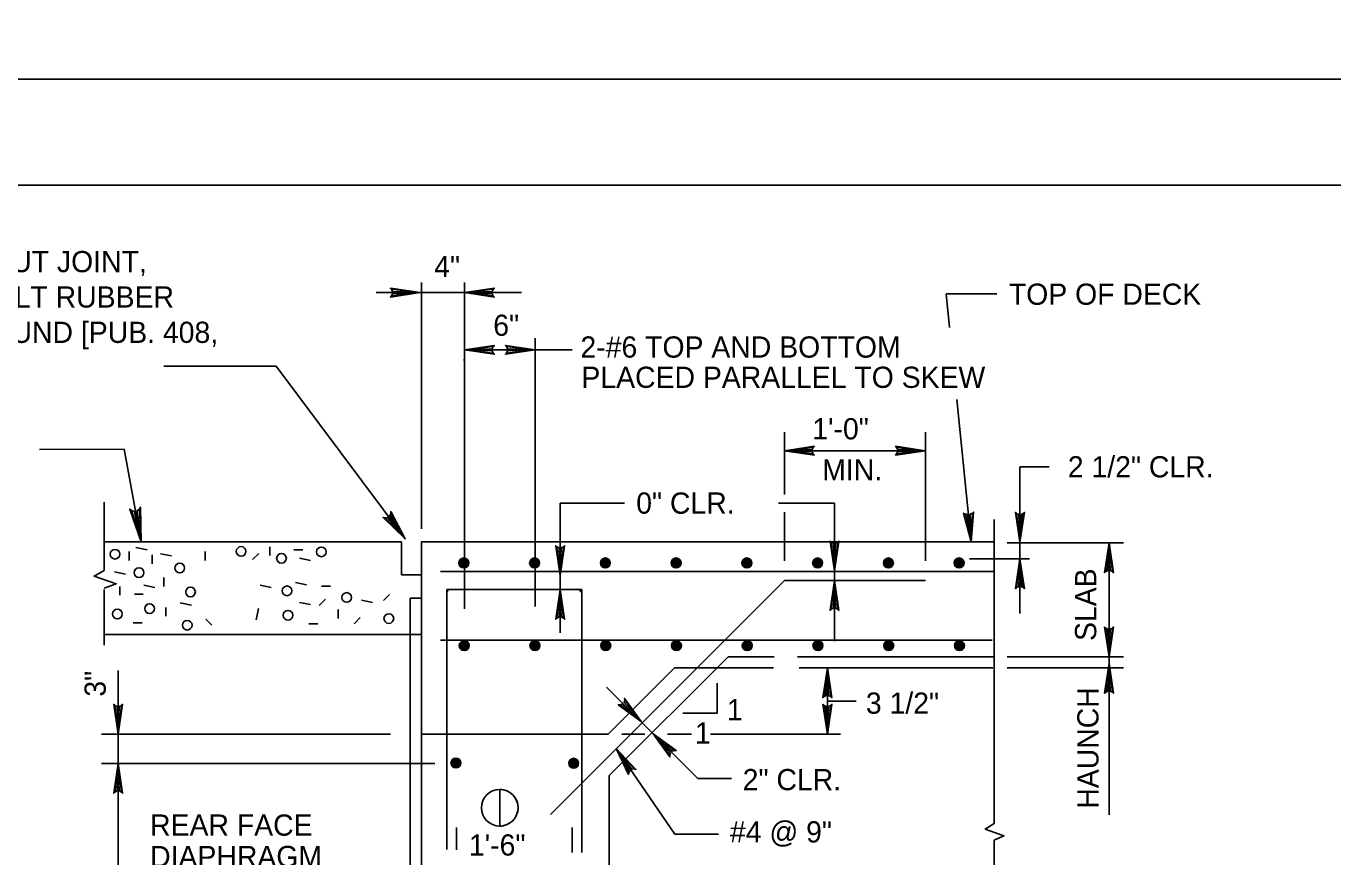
# Model space of a CAD drawing. Extents: x 638653 to 642302, y 298557 to 300414.
# Drawn here: x 639091.8 to 639276.5, y 299634.5 to 299752 of the extents above; entities that cross this region are included whole.
import ezdxf

# ---------------------------------------------------------------- set-up
doc = ezdxf.new("R2010")
doc.units = 0
doc.layers.add('1', color=7, linetype='Continuous')
doc.layers.add('PLT-BNDY', color=7, linetype='Continuous')

msp = doc.modelspace()

# ---------------------------------------------------------------- linework, layer by layer
at = {"layer": '1'}
for p, q in [((639022.16, 299729.52), (639808.16, 299729.52)), ((639147.67, 299715.78), (639147.67, 299680.95)), ((639153.76, 299715.78), (639153.76, 299669.62)), ((639141.28, 299714.33), (639147.51, 299714.33)), ((639151.26, 299714.33), (639147.67, 299714.33)), ((639161.84, 299714.33), (639151.26, 299714.33)), ((639221.83, 299714.17), (639229.02, 299714.17)), ((639222.31, 299709.42), (639221.83, 299714.17)), ((639157.35, 299706.25), (639153.76, 299706.25)), ((639163.76, 299706.25), (639157.35, 299706.25)), ((639163.76, 299707.88), (639163.76, 299669.94)), ((639163.76, 299706.25), (639168.98, 299706.25)), ((639153.76, 299704.81), (639153.6, 299704.81)), ((639127.13, 299703.92), (639111.29, 299703.92)), ((639127.13, 299703.92), (639145.37, 299679.51)), ((639225.39, 299679.08), (639223.35, 299699.23)), ((639198.99, 299694.58), (639198.99, 299685.77)), ((639218.9, 299694.58), (639218.9, 299676.39)), ((639093.68, 299692.16), (639105.67, 299692.18)), ((639105.67, 299692.18), (639108.08, 299679.08)), ((639218.9, 299691.98), (639198.99, 299691.98)), ((639232.27, 299689.68), (639236.41, 299689.68)), ((639232.27, 299679.05), (639232.27, 299689.68)), ((639102.83, 299675.02), (639102.83, 299684.71)), ((639167.28, 299672.37), (639167.28, 299684.55)), ((639167.28, 299684.55), (639176.37, 299684.55)), ((639198.15, 299684.55), (639206.07, 299684.55)), ((639206.07, 299672.92), (639206.07, 299684.55)), ((639198.99, 299683.3), (639198.99, 299676.39)), ((639228.61, 299682.24), (639228.61, 299639.24)), ((639144.7, 299679.08), (639102.83, 299679.08)), ((639144.86, 299679.08), (639102.83, 299679.08)), ((639144.86, 299674.4), (639144.86, 299679.08)), ((639228.61, 299679.08), (639147.67, 299679.08)), ((639147.67, 299679.08), (639147.67, 299547.05)), ((639230.48, 299678.93), (639246.89, 299678.93)), ((639232.27, 299676.68), (639232.27, 299679.05)), ((639244.86, 299662.83), (639244.86, 299678.93)), ((639106.39, 299676.47), (639106.39, 299677.73)), ((639108.9, 299677.96), (639107.33, 299678.27)), ((639109.61, 299676), (639109.61, 299677.26)), ((639112.34, 299677.1), (639110.78, 299677.41)), ((639117.12, 299676.47), (639117.12, 299677.73)), ((639123.82, 299676.57), (639124.71, 299677.45)), ((639126.24, 299678.39), (639126.24, 299677.14)), ((639130.9, 299677.96), (639129.65, 299677.96)), ((639132, 299676.47), (639130.43, 299676.79)), ((639225.13, 299676.68), (639233.6, 299676.68)), ((639232.27, 299668.95), (639232.27, 299676.68)), ((639105.85, 299674.52), (639104.28, 299674.83)), ((639228.61, 299674.87), (639150.35, 299674.87)), ((639108.43, 299672.95), (639110, 299672.64)), ((639111.25, 299674.05), (639111.25, 299672.79)), ((639126.44, 299672.64), (639124.87, 299672.95)), ((639131.45, 299673.03), (639129.88, 299673.34)), ((639144.86, 299674.4), (639147.67, 299674.4)), ((639165.93, 299640.55), (639198.99, 299673.61)), ((639218.9, 299673.61), (639198.99, 299673.61)), ((639206.07, 299665.03), (639206.07, 299672.92)), ((639102.83, 299664.47), (639102.83, 299672.37)), ((639105.07, 299671.54), (639105.07, 299672.79)), ((639108.35, 299671.7), (639107.1, 299671.7)), ((639134.81, 299672.8), (639133.56, 299672.8)), ((639142.3, 299670.78), (639143.18, 299671.66)), ((639146.07, 299627.82), (639146.07, 299671.1)), ((639146.07, 299671.1), (639147.67, 299671.1)), ((639147.67, 299671.1), (639147.67, 299626.28)), ((639151.26, 299635.56), (639151.26, 299672.37)), ((639170.33, 299672.37), (639151.26, 299672.37)), ((639167.28, 299666.2), (639167.28, 299672.37)), ((639170.33, 299635.16), (639170.33, 299672.37)), ((639111.56, 299669.82), (639111.56, 299668.57)), ((639115.17, 299670.13), (639113.6, 299670.45)), ((639124.32, 299668.07), (639124.64, 299669.64)), ((639132, 299670.21), (639130.43, 299670.52)), ((639133.22, 299670.07), (639134.1, 299670.96)), ((639135.91, 299669.51), (639135.91, 299668.25)), ((639140.76, 299670.52), (639139.2, 299670.84)), ((639108.2, 299667.63), (639106.94, 299667.63)), ((639117.19, 299668.17), (639118.07, 299667.28)), ((639133.01, 299667.47), (639131.76, 299667.47)), ((639138.15, 299667.49), (639139.03, 299668.37)), ((639102.83, 299665.96), (639147.67, 299665.96)), ((639228.32, 299665.17), (639150.35, 299665.17)), ((639244.86, 299640.49), (639244.86, 299663.77)), ((639174.23, 299646.02), (639191.04, 299662.83)), ((639197.53, 299662.83), (639191.04, 299662.83)), ((639228.61, 299662.83), (639200.81, 299662.83)), ((639230.48, 299662.83), (639246.89, 299662.83)), ((639104.82, 299583.13), (639104.82, 299660.91)), ((639174.09, 299651.9), (639183.46, 299661.27)), ((639189.48, 299661.27), (639183.46, 299661.27)), ((639197.45, 299661.27), (639189.48, 299661.27)), ((639228.45, 299661.27), (639201.05, 299661.27)), ((639205.06, 299661.27), (639205.06, 299651.9)), ((639230.48, 299661.27), (639246.89, 299661.27)), ((639244.86, 299661.27), (639244.86, 299640.49)), ((639173.85, 299658.52), (639186.74, 299645.62)), ((639189.48, 299654.87), (639189.48, 299659.12)), ((639205.2, 299656.55), (639209.12, 299656.55)), ((639184.62, 299654.87), (639189.48, 299654.87)), ((639143.32, 299651.9), (639102.46, 299651.9)), ((639174.09, 299651.9), (639147.67, 299651.9)), ((639176.02, 299651.9), (639179.24, 299651.9)), ((639182.45, 299651.9), (639185.84, 299651.9)), ((639188.52, 299651.9), (639206.92, 299651.9)), ((639175.22, 299649.84), (639183.5, 299637.74)), ((639149.56, 299647.76), (639102.46, 299647.76)), ((639174.23, 299591.43), (639174.23, 299646.02)), ((639186.74, 299645.62), (639191.48, 299645.62)), ((639158.74, 299638.9), (639158.74, 299644.06)), ((639152.61, 299635.54), (639152.61, 299638.71)), ((639168.97, 299635.15), (639168.97, 299638.71)), ((639189.66, 299637.74), (639183.5, 299637.74)), ((639228.61, 299636.9), (639228.61, 299628.24))]:
    msp.add_line(p, q, dxfattribs=at)
for points in [[(639143.45, 299714.8), (639143.61, 299714.49), (639147.51, 299714.33), (639143.45, 299714.8), (639143.29, 299714.96), (639147.51, 299714.33), (639143.61, 299714.17), (639143.45, 299713.86), (639147.51, 299714.33), (639143.29, 299713.71), (639143.45, 299713.86)], [(639143.45, 299714.8), (639143.61, 299714.49), (639147.51, 299714.33), (639143.45, 299714.8), (639143.29, 299714.96), (639147.51, 299714.33), (639143.61, 299714.17), (639143.45, 299713.86), (639147.51, 299714.33), (639143.29, 299713.71), (639143.45, 299713.86)], [(639157.82, 299713.86), (639157.66, 299714.17), (639153.76, 299714.33), (639157.82, 299713.86), (639157.98, 299713.71), (639153.76, 299714.33), (639157.66, 299714.49), (639157.82, 299714.8), (639153.76, 299714.33), (639157.98, 299714.96), (639157.82, 299714.8)], [(639157.82, 299705.78), (639157.66, 299706.09), (639153.76, 299706.25), (639157.82, 299705.78), (639157.98, 299705.62), (639153.76, 299706.25), (639157.66, 299706.4), (639157.82, 299706.72), (639153.76, 299706.25), (639157.98, 299706.87), (639157.82, 299706.72)], [(639159.69, 299706.72), (639159.85, 299706.4), (639163.76, 299706.25), (639159.69, 299706.72), (639159.54, 299706.87), (639163.76, 299706.25), (639159.85, 299706.09), (639159.69, 299705.78), (639163.76, 299706.25), (639159.54, 299705.62), (639159.69, 299705.78)], [(639203.05, 299691.51), (639202.9, 299691.82), (639198.99, 299691.98), (639203.05, 299691.51), (639203.21, 299691.35), (639198.99, 299691.98), (639202.9, 299692.13), (639203.05, 299692.44), (639198.99, 299691.98), (639203.21, 299692.6), (639203.05, 299692.44)], [(639214.84, 299692.44), (639214.99, 299692.13), (639218.9, 299691.98), (639214.84, 299692.44), (639214.68, 299692.6), (639218.9, 299691.98), (639214.99, 299691.82), (639214.84, 299691.51), (639218.9, 299691.98), (639214.68, 299691.35), (639214.84, 299691.51)], [(639107.82, 299683.73), (639107.52, 299683.5), (639108.08, 299679.08), (639107.82, 299683.73), (639107.97, 299684), (639108.08, 299679.08), (639107.06, 299683.41), (639106.71, 299683.51), (639108.08, 299679.08), (639106.45, 299683.71), (639106.71, 299683.51)], [(639143.33, 299683.1), (639143.19, 299682.8), (639145.37, 299679.51), (639143.33, 299683.1), (639143.35, 299683.37), (639145.37, 299679.51), (639142.86, 299682.55), (639142.54, 299682.49), (639145.37, 299679.51), (639142.25, 299682.55), (639142.54, 299682.49)], [(639225.55, 299683.15), (639225.24, 299682.99), (639225.39, 299679.08), (639225.55, 299683.15), (639225.71, 299683.3), (639225.39, 299679.08), (639224.77, 299682.99), (639224.46, 299682.99), (639225.39, 299679.08), (639224.3, 299683.15), (639224.46, 299682.99)], [(639232.74, 299683.11), (639232.43, 299682.95), (639232.27, 299679.05), (639232.74, 299683.11), (639232.89, 299683.27), (639232.27, 299679.05), (639232.11, 299682.95), (639231.8, 299683.11), (639232.27, 299679.05), (639231.64, 299683.27), (639231.8, 299683.11)], [(639167.75, 299678.38), (639167.44, 299678.23), (639167.28, 299674.32), (639167.75, 299678.38), (639167.91, 299678.54), (639167.28, 299674.32), (639167.12, 299678.23), (639166.81, 299678.38), (639167.28, 299674.32), (639166.66, 299678.54), (639166.81, 299678.38)], [(639206.54, 299679.04), (639206.22, 299678.89), (639206.07, 299674.98), (639206.54, 299679.04), (639206.69, 299679.2), (639206.07, 299674.98), (639205.91, 299678.89), (639205.6, 299679.04), (639206.07, 299674.98), (639205.44, 299679.2), (639205.6, 299679.04)], [(639244.39, 299674.87), (639244.7, 299675.02), (639244.86, 299678.93), (639244.39, 299674.87), (639244.23, 299674.71), (639244.86, 299678.93), (639245.01, 299675.02), (639245.33, 299674.87), (639244.86, 299678.93), (639245.48, 299674.71), (639245.33, 299674.87)], [(639231.8, 299672.61), (639232.11, 299672.77), (639232.27, 299676.68), (639231.8, 299672.61), (639231.64, 299672.46), (639232.27, 299676.68), (639232.43, 299672.77), (639232.74, 299672.61), (639232.27, 299676.68), (639232.89, 299672.46), (639232.74, 299672.61)], [(639102.83, 299672.52), (639104.54, 299673.15), (639101.42, 299674.24), (639102.83, 299675.02)], [(639205.6, 299669.55), (639205.91, 299669.7), (639206.07, 299673.61), (639205.6, 299669.55), (639205.44, 299669.39), (639206.07, 299673.61), (639206.22, 299669.7), (639206.54, 299669.55), (639206.07, 299673.61), (639206.69, 299669.39), (639206.54, 299669.55)], [(639166.81, 299668.3), (639167.12, 299668.46), (639167.28, 299672.37), (639166.81, 299668.3), (639166.66, 299668.15), (639167.28, 299672.37), (639167.44, 299668.46), (639167.75, 299668.3), (639167.28, 299672.37), (639167.91, 299668.15), (639167.75, 299668.3)], [(639245.33, 299666.9), (639245.01, 299666.74), (639244.86, 299662.83), (639245.33, 299666.9), (639245.48, 299667.05), (639244.86, 299662.83), (639244.7, 299666.74), (639244.39, 299666.9), (639244.86, 299662.83), (639244.23, 299667.05), (639244.39, 299666.9)], [(639244.39, 299657.83), (639244.7, 299657.99), (639244.86, 299661.9), (639244.39, 299657.83), (639244.23, 299657.68), (639244.86, 299661.9), (639245.01, 299657.99), (639245.33, 299657.83), (639244.86, 299661.9), (639245.48, 299657.68), (639245.33, 299657.83)], [(639204.59, 299657.21), (639204.9, 299657.36), (639205.06, 299661.27), (639204.59, 299657.21), (639204.43, 299657.05), (639205.06, 299661.27), (639205.22, 299657.36), (639205.53, 299657.21), (639205.06, 299661.27), (639205.68, 299657.05), (639205.53, 299657.21)], [(639176.41, 299656.68), (639176.32, 299656.39), (639178.75, 299653.68), (639176.41, 299656.68), (639176.39, 299656.94), (639178.75, 299653.68), (639176.05, 299656.12), (639175.77, 299656.02), (639178.75, 299653.68), (639175.49, 299656.04), (639175.77, 299656.02)], [(639104.35, 299655.96), (639104.66, 299655.81), (639104.82, 299651.9), (639104.35, 299655.96), (639104.19, 299656.12), (639104.82, 299651.9), (639104.97, 299655.81), (639105.28, 299655.96), (639104.82, 299651.9), (639105.44, 299656.12), (639105.28, 299655.96)], [(639205.53, 299655.96), (639205.22, 299655.81), (639205.06, 299651.9), (639205.53, 299655.96), (639205.68, 299656.12), (639205.06, 299651.9), (639204.9, 299655.81), (639204.59, 299655.96), (639205.06, 299651.9), (639204.43, 299656.12), (639204.59, 299655.96)], [(639182.77, 299648.93), (639182.86, 299649.22), (639180.43, 299651.94), (639182.77, 299648.93), (639182.79, 299648.68), (639180.43, 299651.94), (639183.13, 299649.49), (639183.41, 299649.59), (639180.43, 299651.94), (639183.69, 299649.57), (639183.41, 299649.59)], [(639176.97, 299646.44), (639177.11, 299646.72), (639175.22, 299649.84), (639176.97, 299646.44), (639176.94, 299646.19), (639175.22, 299649.84), (639177.43, 299646.93), (639177.73, 299646.98), (639175.22, 299649.84), (639177.99, 299646.91), (639177.73, 299646.98)], [(639104.35, 299643.7), (639104.66, 299643.86), (639104.82, 299647.76), (639104.35, 299643.7), (639104.19, 299643.54), (639104.82, 299647.76), (639104.97, 299643.86), (639105.28, 299643.7), (639104.82, 299647.76), (639105.44, 299643.54), (639105.28, 299643.7)], [(639228.61, 299636.9), (639230.01, 299637.52), (639227.36, 299638.46), (639228.61, 299639.24)]]:
    msp.add_lwpolyline(points, dxfattribs=at)
msp.add_lwpolyline([(639158.74, 299644.06), (639159.04, 299644.06), (639159.64, 299643.91), (639160.15, 299643.66), (639160.58, 299643.31), (639160.96, 299642.82), (639161.19, 299642.32), (639161.3, 299641.87), (639161.33, 299641.47), (639161.29, 299641.03), (639161.12, 299640.46), (639160.91, 299640.06), (639160.7, 299639.78), (639160.27, 299639.39), (639159.78, 299639.11), (639159.3, 299638.95), (639158.97, 299638.9), (639158.74, 299638.9)], close=True, dxfattribs=at)
for centre, radius in [((639104.38, 299677.34), 0.686), ((639122.19, 299677.73), 0.686), ((639127.9, 299676.76), 0.686), ((639133.54, 299677.67), 0.686), ((639153.67, 299676.1), 0.703), ((639153.67, 299676.1), 0.586), ((639163.67, 299676.1), 0.703), ((639163.67, 299676.1), 0.586), ((639173.67, 299676.1), 0.703), ((639173.67, 299676.1), 0.586), ((639183.67, 299676.1), 0.703), ((639183.67, 299676.1), 0.586), ((639193.67, 299676.1), 0.703), ((639193.67, 299676.1), 0.586), ((639203.67, 299676.1), 0.703), ((639203.67, 299676.1), 0.586), ((639213.67, 299676.1), 0.703), ((639213.67, 299676.1), 0.586), ((639223.67, 299676.1), 0.703), ((639223.67, 299676.1), 0.586), ((639107.77, 299674.74), 0.686), ((639113.52, 299675.38), 0.686), ((639153.67, 299676.1), 0.469), ((639153.67, 299676.1), 0.352), ((639153.67, 299676.1), 0.234), ((639153.67, 299676.1), 0.117), ((639163.67, 299676.1), 0.469), ((639163.67, 299676.1), 0.352), ((639163.67, 299676.1), 0.234), ((639163.67, 299676.1), 0.117), ((639173.67, 299676.1), 0.469), ((639173.67, 299676.1), 0.352), ((639173.67, 299676.1), 0.234), ((639173.67, 299676.1), 0.117), ((639183.67, 299676.1), 0.469), ((639183.67, 299676.1), 0.352), ((639183.67, 299676.1), 0.234), ((639183.67, 299676.1), 0.117), ((639193.67, 299676.1), 0.469), ((639193.67, 299676.1), 0.352), ((639193.67, 299676.1), 0.234), ((639193.67, 299676.1), 0.117), ((639203.67, 299676.1), 0.469), ((639203.67, 299676.1), 0.352), ((639203.67, 299676.1), 0.234), ((639203.67, 299676.1), 0.117), ((639213.67, 299676.1), 0.469), ((639213.67, 299676.1), 0.352), ((639213.67, 299676.1), 0.234), ((639213.67, 299676.1), 0.117), ((639223.67, 299676.1), 0.469), ((639223.67, 299676.1), 0.352), ((639223.67, 299676.1), 0.234), ((639223.67, 299676.1), 0.117), ((639115.04, 299672), 0.686), ((639128.67, 299672.16), 0.686), ((639137.12, 299671.22), 0.686), ((639104.71, 299668.87), 0.686), ((639109.25, 299669.65), 0.686), ((639128.82, 299668.71), 0.686), ((639114.57, 299667.3), 0.686), ((639143.07, 299668.24), 0.686), ((639153.72, 299664.42), 0.703), ((639153.72, 299664.42), 0.586), ((639153.72, 299664.42), 0.469), ((639153.72, 299664.42), 0.352), ((639153.72, 299664.42), 0.234), ((639153.72, 299664.42), 0.117), ((639163.72, 299664.42), 0.703), ((639163.72, 299664.42), 0.586), ((639163.72, 299664.42), 0.469), ((639163.72, 299664.42), 0.352), ((639163.72, 299664.42), 0.234), ((639163.72, 299664.42), 0.117), ((639173.72, 299664.42), 0.703), ((639173.72, 299664.42), 0.586), ((639173.72, 299664.42), 0.469), ((639173.72, 299664.42), 0.352), ((639173.72, 299664.42), 0.234), ((639173.72, 299664.42), 0.117), ((639183.72, 299664.42), 0.703), ((639183.72, 299664.42), 0.586), ((639183.72, 299664.42), 0.469), ((639183.72, 299664.42), 0.352), ((639183.72, 299664.42), 0.234), ((639183.72, 299664.42), 0.117), ((639193.72, 299664.42), 0.703), ((639193.72, 299664.42), 0.586), ((639193.72, 299664.42), 0.469), ((639193.72, 299664.42), 0.352), ((639193.72, 299664.42), 0.234), ((639193.72, 299664.42), 0.117), ((639203.72, 299664.42), 0.703), ((639203.72, 299664.42), 0.586), ((639203.72, 299664.42), 0.469), ((639203.72, 299664.42), 0.352), ((639203.72, 299664.42), 0.234), ((639203.72, 299664.42), 0.117), ((639213.72, 299664.42), 0.703), ((639213.72, 299664.42), 0.586), ((639213.72, 299664.42), 0.469), ((639213.72, 299664.42), 0.352), ((639213.72, 299664.42), 0.234), ((639213.72, 299664.42), 0.117), ((639223.72, 299664.42), 0.703), ((639223.72, 299664.42), 0.586), ((639223.72, 299664.42), 0.469), ((639223.72, 299664.42), 0.352), ((639223.72, 299664.42), 0.234), ((639223.72, 299664.42), 0.117), ((639152.55, 299647.81), 0.703), ((639152.55, 299647.81), 0.586), ((639152.55, 299647.81), 0.469), ((639152.55, 299647.81), 0.352), ((639152.55, 299647.81), 0.234), ((639152.55, 299647.81), 0.117), ((639169.19, 299647.77), 0.703), ((639169.19, 299647.77), 0.586), ((639169.19, 299647.77), 0.469), ((639169.19, 299647.77), 0.352), ((639169.19, 299647.77), 0.234), ((639169.19, 299647.77), 0.117), ((639158.74, 299641.48), 2.59)]:
    msp.add_circle(centre, radius, dxfattribs=at)
for centre, radius, start, end in [((639151.76, 299671.87), 0.5, 90, 180), ((639169.61, 299671.64), 0.738, 2.021, 92.7509)]:
    msp.add_arc(centre, radius, start, end, dxfattribs=at)
at = {"layer": 'PLT-BNDY'}
for points in [[(638982.16, 300338.52), (639823.16, 300338.52), (639823.16, 299744.52), (638982.16, 299744.52)], [(638982.16, 299744.52), (639823.16, 299744.52), (639823.16, 299150.52), (638982.16, 299150.52)]]:
    msp.add_lwpolyline(points, close=True, dxfattribs=at)

# ---------------------------------------------------------------- texts
at = {"layer": '1'}
for s, p in [('1/2"x1 1/2" SAW CUT JOINT,', (639056.08, 299717.22)), ('4"', (639149.48, 299716.53)), ('TOP OF DECK', (639230.7, 299712.61)), ('FILL WITH ASPHALT RUBBER', (639056.08, 299712.22)), ('SEALING COMPOUND [PUB. 408,', (639056.08, 299707.22)), ('6"', (639157.83, 299708.22)), ('2-#6 TOP AND BOTTOM', (639170.15, 299705.14)), ('PLACED PARALLEL TO SKEW', (639170.29, 299700.86)), ('1\'-0"', (639202.92, 299693.58)), ('2 1/2" CLR.', (639239.03, 299688.2)), ('0" CLR.', (639178.03, 299683.07)), ('1', (639190.84, 299653.84)), ('3 1/2"', (639210.49, 299654.78)), ('1', (639186.32, 299650.56)), ('2" CLR.', (639193.08, 299643.96)), ('REAR FACE', (639109.33, 299637.53)), ('#4 @ 9"', (639191.28, 299636.57)), ('DIAPHRAGM', (639109.33, 299633.09)), ('1\'-6"', (639154.39, 299634.72))]:
    msp.add_text(s, height=3, dxfattribs=at).set_placement(p)
for s, rotation, p in [('MIN.', 360, (639204.32, 299687.77)), ('SLAB', 90, (639243.05, 299665.07)), ('3"', 90, (639103.06, 299657.19)), ('HAUNCH', 90, (639243.37, 299641.35))]:
    msp.add_text(s, height=3, rotation=rotation, dxfattribs=at).set_placement(p)

doc.saveas('drawing.dxf')
